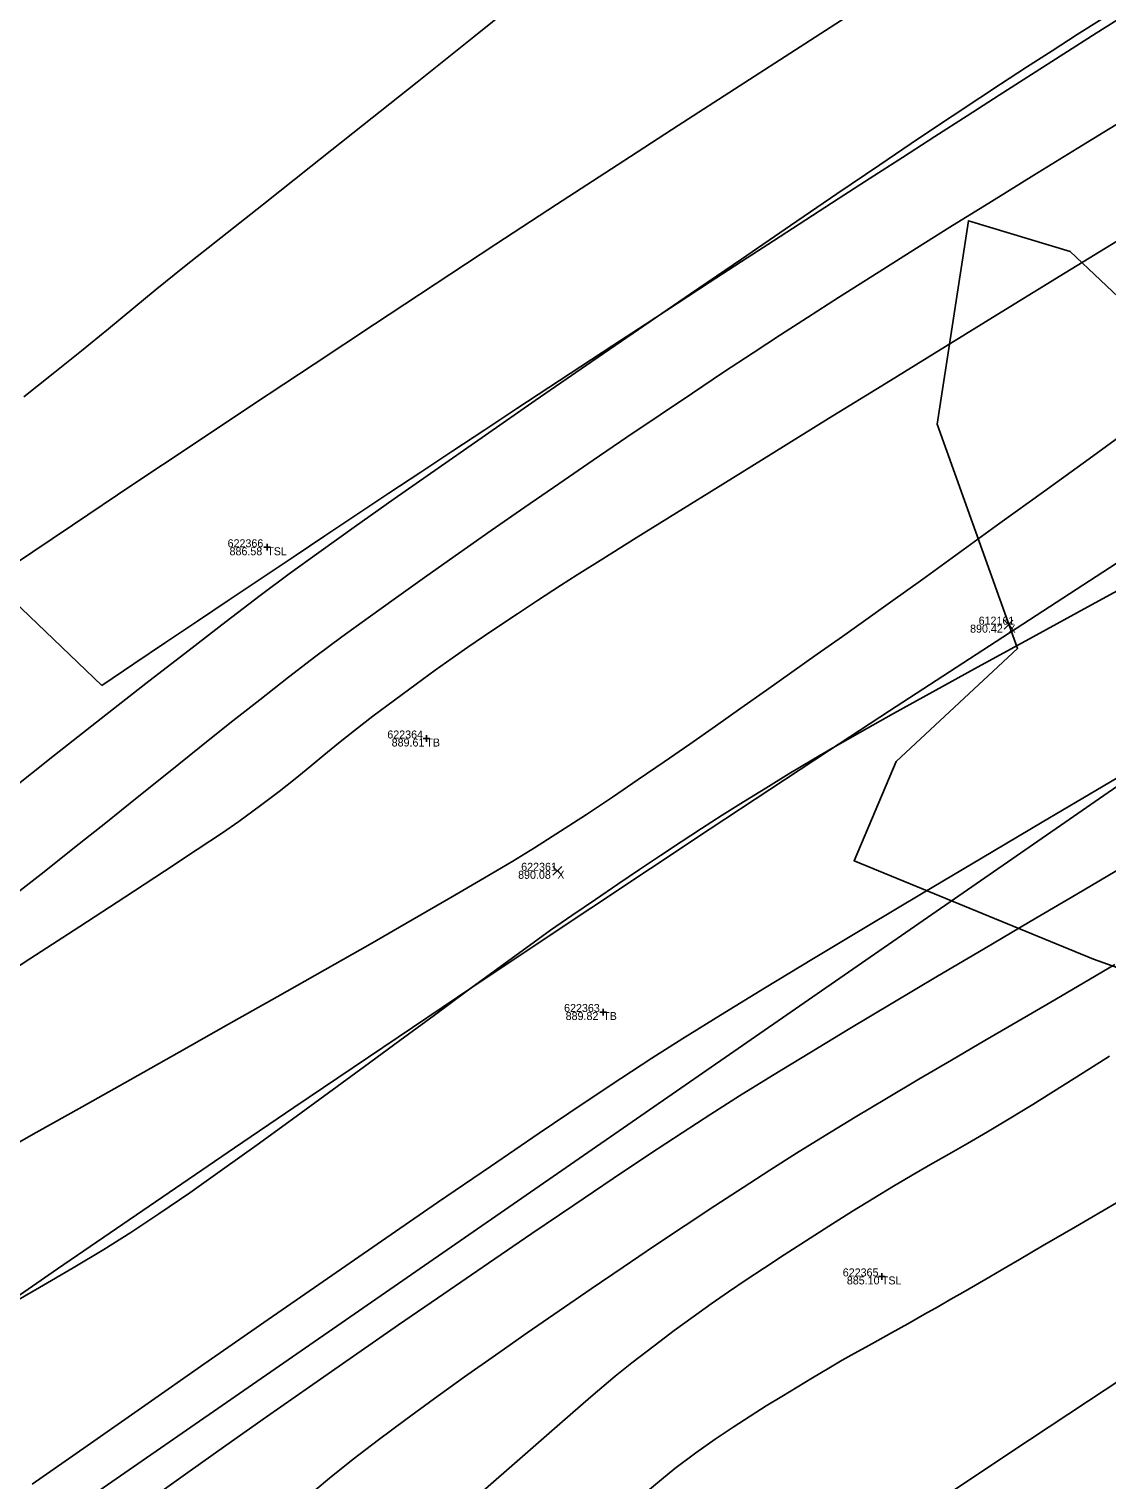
# Model space of a CAD drawing. Extents: x 1957117 to 1971063, y 701601 to 715861.
# Drawn here: x 1965056.4 to 1965103.6, y 708783.6 to 708847.1 of the extents above; entities that cross this region are included whole.
import ezdxf

# ---------------------------------------------------------------- set-up
doc = ezdxf.new("R2010")
doc.units = 0
for name, color, linetype in [('AP_X_Lights', 7, 'Continuous'), ('DT_X_Contour_Major', 7, 'Continuous'), ('DT_X_Contour_Minor', 7, 'Continuous'), ('GE_X_CL_20', 7, 'Continuous'), ('PV_P_Drive', 7, 'Continuous'), ('PV_P_Shoulder', 7, 'Continuous'), ('RS_Raster1', 7, 'Continuous'), ('RW_X_Esmt_RR', 7, 'Continuous'), ('RW_X_Fee_RW', 7, 'Continuous'), ('SC_Scratch1', 7, 'Continuous'), ('SC_Shading5', 7, 'Continuous'), ('VG_X_Tree_Line_Rt', 7, 'Continuous')]:
    doc.layers.add(name, color=color, linetype=linetype)

msp = doc.modelspace()

# ---------------------------------------------------------------- linework, layer by layer
at = {"layer": 'AP_X_Lights'}
for p, q in [((1965099.068, 708820.826), (1965099.456, 708821.216)), ((1965099.068, 708821.216), (1965099.456, 708820.826)), ((1965079.333, 708810.057), (1965079.721, 708810.447)), ((1965079.333, 708810.447), (1965079.721, 708810.057))]:
    msp.add_line(p, q, dxfattribs=at)
at = {"layer": 'DT_X_Contour_Major'}
for points in [[(1965104.846, 708829.771), (1965102.786, 708828.281), (1965100.791, 708826.835), (1965098.892, 708825.46), (1965097.123, 708824.179), (1965095.517, 708823.018), (1965094.106, 708822.002), (1965092.924, 708821.156), (1965092.003, 708820.505), (1965090.897, 708819.729), (1965089.788, 708818.946), (1965088.676, 708818.159), (1965087.561, 708817.37), (1965086.443, 708816.582), (1965085.322, 708815.796), (1965084.198, 708815.015), (1965083.071, 708814.24), (1965081.94, 708813.475), (1965080.807, 708812.722), (1965079.671, 708811.982), (1965078.532, 708811.258), (1965077.576, 708810.672), (1965076.342, 708809.939), (1965074.866, 708809.078), (1965073.185, 708808.108), (1965071.335, 708807.05), (1965069.354, 708805.922), (1965067.276, 708804.744), (1965065.14, 708803.537), (1965062.982, 708802.319), (1965060.837, 708801.11), (1965058.744, 708799.931), (1965056.737, 708798.8), (1965054.854, 708797.736)], [(1965104.846, 708829.771), (1965102.786, 708828.281), (1965100.791, 708826.835), (1965098.892, 708825.46), (1965097.123, 708824.179), (1965095.517, 708823.018), (1965094.106, 708822.002), (1965092.924, 708821.156), (1965092.003, 708820.505), (1965090.897, 708819.729), (1965089.788, 708818.946), (1965088.676, 708818.159), (1965087.561, 708817.37), (1965086.443, 708816.582), (1965085.322, 708815.796), (1965084.198, 708815.015), (1965083.071, 708814.24), (1965081.94, 708813.475), (1965080.807, 708812.722), (1965079.671, 708811.982), (1965078.532, 708811.258), (1965077.576, 708810.672), (1965076.342, 708809.939), (1965074.866, 708809.078), (1965073.185, 708808.108), (1965071.335, 708807.05), (1965069.354, 708805.922), (1965067.276, 708804.744), (1965065.14, 708803.537), (1965062.982, 708802.319), (1965060.837, 708801.11), (1965058.744, 708799.931), (1965056.737, 708798.8), (1965054.854, 708797.736)], [(1965055.293, 708791.109), (1965056.881, 708792.018), (1965058.357, 708792.88), (1965059.695, 708793.687), (1965060.873, 708794.43), (1965062.105, 708795.247), (1965063.451, 708796.171), (1965064.889, 708797.181), (1965066.395, 708798.258), (1965067.947, 708799.382), (1965069.521, 708800.532), (1965071.095, 708801.689), (1965072.645, 708802.832), (1965074.149, 708803.943), (1965075.583, 708805), (1965076.924, 708805.983), (1965078.15, 708806.874), (1965079.237, 708807.652), (1965080.163, 708808.296), (1965081.198, 708809.002), (1965082.18, 708809.669), (1965083.123, 708810.306), (1965084.039, 708810.919), (1965084.94, 708811.514), (1965085.838, 708812.101), (1965086.746, 708812.685), (1965087.677, 708813.273), (1965088.643, 708813.873), (1965089.657, 708814.492), (1965090.73, 708815.137), (1965091.583, 708815.633), (1965092.764, 708816.303), (1965094.235, 708817.127), (1965095.96, 708818.084), (1965097.902, 708819.155), (1965100.024, 708820.32), (1965102.287, 708821.559), (1965104.657, 708822.853)], [(1965055.293, 708791.109), (1965056.881, 708792.018), (1965058.357, 708792.88), (1965059.695, 708793.687), (1965060.873, 708794.43), (1965062.105, 708795.247), (1965063.451, 708796.171), (1965064.889, 708797.181), (1965066.395, 708798.258), (1965067.947, 708799.382), (1965069.521, 708800.532), (1965071.095, 708801.689), (1965072.645, 708802.832), (1965074.149, 708803.943), (1965075.583, 708805), (1965076.924, 708805.983), (1965078.15, 708806.874), (1965079.237, 708807.652), (1965080.163, 708808.296), (1965081.198, 708809.002), (1965082.18, 708809.669), (1965083.123, 708810.306), (1965084.039, 708810.919), (1965084.94, 708811.514), (1965085.838, 708812.101), (1965086.746, 708812.685), (1965087.677, 708813.273), (1965088.643, 708813.873), (1965089.657, 708814.492), (1965090.73, 708815.137), (1965091.583, 708815.633), (1965092.764, 708816.303), (1965094.235, 708817.127), (1965095.96, 708818.084), (1965097.902, 708819.155), (1965100.024, 708820.32), (1965102.287, 708821.559), (1965104.657, 708822.853)], [(1965103.983, 708795.731), (1965102.19, 708794.681), (1965100.758, 708793.842), (1965099.739, 708793.246), (1965099.187, 708792.922), (1965098.444, 708792.487), (1965097.82, 708792.124), (1965097.268, 708791.806), (1965096.742, 708791.506), (1965096.198, 708791.196), (1965095.588, 708790.849), (1965094.866, 708790.438), (1965094.148, 708790.033), (1965093.548, 708789.702), (1965093.02, 708789.414), (1965092.517, 708789.139), (1965091.992, 708788.844), (1965091.401, 708788.5), (1965090.695, 708788.074), (1965090.02, 708787.664), (1965089.348, 708787.257), (1965088.665, 708786.839), (1965087.961, 708786.396), (1965087.222, 708785.915), (1965086.436, 708785.383), (1965085.591, 708784.785), (1965084.674, 708784.108), (1965084.08, 708783.627), (1965083.129, 708782.814)], [(1965103.983, 708795.731), (1965102.19, 708794.681), (1965100.758, 708793.842), (1965099.739, 708793.246), (1965099.187, 708792.922), (1965098.444, 708792.487), (1965097.82, 708792.124), (1965097.268, 708791.806), (1965096.742, 708791.506), (1965096.198, 708791.196), (1965095.588, 708790.849), (1965094.866, 708790.438), (1965094.148, 708790.033), (1965093.548, 708789.702), (1965093.02, 708789.414), (1965092.517, 708789.139), (1965091.992, 708788.844), (1965091.401, 708788.5), (1965090.695, 708788.074), (1965090.02, 708787.664), (1965089.348, 708787.257), (1965088.665, 708786.839), (1965087.961, 708786.396), (1965087.222, 708785.915), (1965086.436, 708785.383), (1965085.591, 708784.785), (1965084.674, 708784.108), (1965084.08, 708783.627), (1965083.129, 708782.814)]]:
    msp.add_lwpolyline(points, dxfattribs=at)
at = {"layer": 'DT_X_Contour_Minor'}
for points in [[(1965056.188, 708830.981), (1965057.471, 708832.003), (1965058.711, 708832.998), (1965059.895, 708833.962), (1965061.008, 708834.888), (1965061.935, 708835.651), (1965063.217, 708836.682), (1965064.81, 708837.949), (1965066.669, 708839.422), (1965068.75, 708841.068), (1965071.009, 708842.858), (1965073.401, 708844.76), (1965075.881, 708846.743), (1965078.406, 708848.776)], [(1965056.188, 708830.981), (1965057.471, 708832.003), (1965058.711, 708832.998), (1965059.895, 708833.962), (1965061.008, 708834.888), (1965061.935, 708835.651), (1965063.217, 708836.682), (1965064.81, 708837.949), (1965066.669, 708839.422), (1965068.75, 708841.068), (1965071.009, 708842.858), (1965073.401, 708844.76), (1965075.881, 708846.743), (1965078.406, 708848.776)], [(1965055.444, 708813.649), (1965057.539, 708815.304), (1965059.579, 708816.91), (1965061.531, 708818.44), (1965063.363, 708819.866), (1965065.041, 708821.161), (1965066.533, 708822.296), (1965067.806, 708823.244), (1965069.095, 708824.179), (1965070.635, 708825.279), (1965072.388, 708826.518), (1965074.319, 708827.871), (1965076.39, 708829.315), (1965078.566, 708830.823), (1965080.809, 708832.373), (1965083.083, 708833.938), (1965085.351, 708835.494), (1965087.578, 708837.017), (1965089.726, 708838.482), (1965091.759, 708839.865), (1965093.64, 708841.139), (1965095.332, 708842.282), (1965096.801, 708843.267), (1965098.007, 708844.072), (1965098.916, 708844.669), (1965100.058, 708845.41), (1965101.175, 708846.131), (1965102.275, 708846.834), (1965103.362, 708847.523)], [(1965055.444, 708813.649), (1965057.539, 708815.304), (1965059.579, 708816.91), (1965061.531, 708818.44), (1965063.363, 708819.866), (1965065.041, 708821.161), (1965066.533, 708822.296), (1965067.806, 708823.244), (1965069.095, 708824.179), (1965070.635, 708825.279), (1965072.388, 708826.518), (1965074.319, 708827.871), (1965076.39, 708829.315), (1965078.566, 708830.823), (1965080.809, 708832.373), (1965083.083, 708833.938), (1965085.351, 708835.494), (1965087.578, 708837.017), (1965089.726, 708838.482), (1965091.759, 708839.865), (1965093.64, 708841.139), (1965095.332, 708842.282), (1965096.801, 708843.267), (1965098.007, 708844.072), (1965098.916, 708844.669), (1965100.058, 708845.41), (1965101.175, 708846.131), (1965102.275, 708846.834), (1965103.362, 708847.523)], [(1965104.145, 708843.007), (1965102.261, 708841.852), (1965100.376, 708840.69), (1965098.514, 708839.535), (1965096.703, 708838.405), (1965094.967, 708837.316), (1965093.332, 708836.285), (1965091.825, 708835.328), (1965090.47, 708834.461), (1965089.294, 708833.7), (1965088.09, 708832.913), (1965086.802, 708832.061), (1965085.442, 708831.154), (1965084.027, 708830.204), (1965082.572, 708829.219), (1965081.091, 708828.21), (1965079.599, 708827.187), (1965078.111, 708826.16), (1965076.642, 708825.139), (1965075.206, 708824.135), (1965073.82, 708823.157), (1965072.497, 708822.216), (1965071.253, 708821.322), (1965070.103, 708820.484), (1965068.967, 708819.637), (1965067.766, 708818.718), (1965066.509, 708817.737), (1965065.207, 708816.709), (1965063.872, 708815.644), (1965062.515, 708814.556), (1965061.146, 708813.456), (1965059.776, 708812.357), (1965058.416, 708811.272), (1965057.078, 708810.212), (1965055.772, 708809.19)], [(1965104.145, 708843.007), (1965102.261, 708841.852), (1965100.376, 708840.69), (1965098.514, 708839.535), (1965096.703, 708838.405), (1965094.967, 708837.316), (1965093.332, 708836.285), (1965091.825, 708835.328), (1965090.47, 708834.461), (1965089.294, 708833.7), (1965088.09, 708832.913), (1965086.802, 708832.061), (1965085.442, 708831.154), (1965084.027, 708830.204), (1965082.572, 708829.219), (1965081.091, 708828.21), (1965079.599, 708827.187), (1965078.111, 708826.16), (1965076.642, 708825.139), (1965075.206, 708824.135), (1965073.82, 708823.157), (1965072.497, 708822.216), (1965071.253, 708821.322), (1965070.103, 708820.484), (1965068.967, 708819.637), (1965067.766, 708818.718), (1965066.509, 708817.737), (1965065.207, 708816.709), (1965063.872, 708815.644), (1965062.515, 708814.556), (1965061.146, 708813.456), (1965059.776, 708812.357), (1965058.416, 708811.272), (1965057.078, 708810.212), (1965055.772, 708809.19)], [(1965104.3, 708837.975), (1965101.746, 708836.41), (1965099.133, 708834.805), (1965096.508, 708833.19), (1965093.913, 708831.591), (1965091.395, 708830.037), (1965088.998, 708828.554), (1965086.767, 708827.172), (1965084.747, 708825.917), (1965082.982, 708824.818), (1965081.518, 708823.902), (1965080.4, 708823.197), (1965079.671, 708822.731), (1965078.658, 708822.071), (1965077.784, 708821.498), (1965077.012, 708820.986), (1965076.303, 708820.509), (1965075.621, 708820.04), (1965074.927, 708819.553), (1965074.184, 708819.023), (1965073.354, 708818.421), (1965072.4, 708817.724), (1965071.456, 708817.019), (1965070.656, 708816.397), (1965069.957, 708815.836), (1965069.319, 708815.312), (1965068.7, 708814.8), (1965068.06, 708814.278), (1965067.358, 708813.723), (1965066.551, 708813.11), (1965065.6, 708812.416), (1965064.878, 708811.917), (1965063.779, 708811.181), (1965062.344, 708810.234), (1965060.617, 708809.104), (1965058.642, 708807.817), (1965056.46, 708806.4), (1965054.116, 708804.88)], [(1965104.3, 708837.975), (1965101.746, 708836.41), (1965099.133, 708834.805), (1965096.508, 708833.19), (1965093.913, 708831.591), (1965091.395, 708830.037), (1965088.998, 708828.554), (1965086.767, 708827.172), (1965084.747, 708825.917), (1965082.982, 708824.818), (1965081.518, 708823.902), (1965080.4, 708823.197), (1965079.671, 708822.731), (1965078.658, 708822.071), (1965077.784, 708821.498), (1965077.012, 708820.986), (1965076.303, 708820.509), (1965075.621, 708820.04), (1965074.927, 708819.553), (1965074.184, 708819.023), (1965073.354, 708818.421), (1965072.4, 708817.724), (1965071.456, 708817.019), (1965070.656, 708816.397), (1965069.957, 708815.836), (1965069.319, 708815.312), (1965068.7, 708814.8), (1965068.06, 708814.278), (1965067.358, 708813.723), (1965066.551, 708813.11), (1965065.6, 708812.416), (1965064.878, 708811.917), (1965063.779, 708811.181), (1965062.344, 708810.234), (1965060.617, 708809.104), (1965058.642, 708807.817), (1965056.46, 708806.4), (1965054.116, 708804.88)], [(1965056.557, 708783.413), (1965058.966, 708785.101), (1965061.485, 708786.861), (1965064.073, 708788.666), (1965066.688, 708790.485), (1965069.29, 708792.289), (1965071.837, 708794.05), (1965074.288, 708795.737), (1965076.602, 708797.322), (1965078.737, 708798.776), (1965080.653, 708800.07), (1965082.307, 708801.173), (1965083.66, 708802.058), (1965085.013, 708802.915), (1965086.67, 708803.942), (1965088.591, 708805.116), (1965090.735, 708806.414), (1965093.063, 708807.813), (1965095.533, 708809.29), (1965098.107, 708810.822), (1965100.743, 708812.386), (1965103.402, 708813.959), (1965106.043, 708815.519)], [(1965056.557, 708783.413), (1965058.966, 708785.101), (1965061.485, 708786.861), (1965064.073, 708788.666), (1965066.688, 708790.485), (1965069.29, 708792.289), (1965071.837, 708794.05), (1965074.288, 708795.737), (1965076.602, 708797.322), (1965078.737, 708798.776), (1965080.653, 708800.07), (1965082.307, 708801.173), (1965083.66, 708802.058), (1965085.013, 708802.915), (1965086.67, 708803.942), (1965088.591, 708805.116), (1965090.735, 708806.414), (1965093.063, 708807.813), (1965095.533, 708809.29), (1965098.107, 708810.822), (1965100.743, 708812.386), (1965103.402, 708813.959), (1965106.043, 708815.519)], [(1965104.252, 708810.407), (1965102.246, 708809.229), (1965100.209, 708808.032), (1965098.171, 708806.83), (1965096.159, 708805.639), (1965094.202, 708804.476), (1965092.328, 708803.354), (1965090.567, 708802.292), (1965088.947, 708801.302), (1965087.495, 708800.402), (1965086.242, 708799.607), (1965084.995, 708798.796), (1965083.561, 708797.849), (1965081.968, 708796.786), (1965080.244, 708795.625), (1965078.416, 708794.386), (1965076.512, 708793.087), (1965074.559, 708791.748), (1965072.585, 708790.387), (1965070.617, 708789.024), (1965068.684, 708787.677), (1965066.812, 708786.366), (1965065.029, 708785.109), (1965063.363, 708783.926), (1965061.842, 708782.835)], [(1965104.252, 708810.407), (1965102.246, 708809.229), (1965100.209, 708808.032), (1965098.171, 708806.83), (1965096.159, 708805.639), (1965094.202, 708804.476), (1965092.328, 708803.354), (1965090.567, 708802.292), (1965088.947, 708801.302), (1965087.495, 708800.402), (1965086.242, 708799.607), (1965084.995, 708798.796), (1965083.561, 708797.849), (1965081.968, 708796.786), (1965080.244, 708795.625), (1965078.416, 708794.386), (1965076.512, 708793.087), (1965074.559, 708791.748), (1965072.585, 708790.387), (1965070.617, 708789.024), (1965068.684, 708787.677), (1965066.812, 708786.366), (1965065.029, 708785.109), (1965063.363, 708783.926), (1965061.842, 708782.835)], [(1965103.913, 708806.149), (1965102.536, 708805.34), (1965101.121, 708804.512), (1965099.68, 708803.672), (1965098.227, 708802.825), (1965096.776, 708801.975), (1965095.338, 708801.13), (1965093.928, 708800.295), (1965092.559, 708799.474), (1965091.243, 708798.674), (1965089.994, 708797.9), (1965088.824, 708797.157), (1965087.659, 708796.403), (1965086.422, 708795.594), (1965085.126, 708794.738), (1965083.784, 708793.843), (1965082.408, 708792.918), (1965081.011, 708791.97), (1965079.605, 708791.007), (1965078.204, 708790.037), (1965076.82, 708789.068), (1965075.466, 708788.108), (1965074.154, 708787.165), (1965072.898, 708786.247), (1965071.709, 708785.362), (1965070.601, 708784.517), (1965069.557, 708783.681), (1965068.305, 708782.633)], [(1965103.913, 708806.149), (1965102.536, 708805.34), (1965101.121, 708804.512), (1965099.68, 708803.672), (1965098.227, 708802.825), (1965096.776, 708801.975), (1965095.338, 708801.13), (1965093.928, 708800.295), (1965092.559, 708799.474), (1965091.243, 708798.674), (1965089.994, 708797.9), (1965088.824, 708797.157), (1965087.659, 708796.403), (1965086.422, 708795.594), (1965085.126, 708794.738), (1965083.784, 708793.843), (1965082.408, 708792.918), (1965081.011, 708791.97), (1965079.605, 708791.007), (1965078.204, 708790.037), (1965076.82, 708789.068), (1965075.466, 708788.108), (1965074.154, 708787.165), (1965072.898, 708786.247), (1965071.709, 708785.362), (1965070.601, 708784.517), (1965069.557, 708783.681), (1965068.305, 708782.633)], [(1965103.677, 708802.149), (1965102.25, 708801.24), (1965101.121, 708800.526), (1965100.329, 708800.032), (1965099.288, 708799.398), (1965098.343, 708798.837), (1965097.47, 708798.328), (1965096.647, 708797.854), (1965095.85, 708797.397), (1965095.053, 708796.938), (1965094.234, 708796.457), (1965093.37, 708795.938), (1965092.435, 708795.361), (1965091.406, 708794.707), (1965090.38, 708794.046), (1965089.451, 708793.445), (1965088.597, 708792.888), (1965087.795, 708792.357), (1965087.021, 708791.833), (1965086.254, 708791.301), (1965085.47, 708790.742), (1965084.645, 708790.138), (1965083.758, 708789.472), (1965082.785, 708788.727), (1965082.063, 708788.141), (1965081.001, 708787.239), (1965079.637, 708786.059), (1965078.01, 708784.636), (1965076.158, 708783.007)], [(1965103.677, 708802.149), (1965102.25, 708801.24), (1965101.121, 708800.526), (1965100.329, 708800.032), (1965099.288, 708799.398), (1965098.343, 708798.837), (1965097.47, 708798.328), (1965096.647, 708797.854), (1965095.85, 708797.397), (1965095.053, 708796.938), (1965094.234, 708796.457), (1965093.37, 708795.938), (1965092.435, 708795.361), (1965091.406, 708794.707), (1965090.38, 708794.046), (1965089.451, 708793.445), (1965088.597, 708792.888), (1965087.795, 708792.357), (1965087.021, 708791.833), (1965086.254, 708791.301), (1965085.47, 708790.742), (1965084.645, 708790.138), (1965083.758, 708789.472), (1965082.785, 708788.727), (1965082.063, 708788.141), (1965081.001, 708787.239), (1965079.637, 708786.059), (1965078.01, 708784.636), (1965076.158, 708783.007)]]:
    msp.add_lwpolyline(points, dxfattribs=at)
at = {"layer": 'GE_X_CL_20'}
msp.add_arc((1966139.697, 707219.062), 1909.859, 120.84471, 144.852303, dxfattribs=at)
at = {"layer": 'PV_P_Drive'}
for p, q in [((1965066.693, 708824.406), (1965066.985, 708824.406)), ((1965066.839, 708824.552), (1965066.839, 708824.26)), ((1965066.839, 708824.406), (1965066.839, 708824.406)), ((1965073.655, 708816.04), (1965073.947, 708816.04)), ((1965073.801, 708816.186), (1965073.801, 708815.894)), ((1965073.801, 708816.04), (1965073.801, 708816.04)), ((1965081.389, 708804.074), (1965081.681, 708804.074)), ((1965081.535, 708804.22), (1965081.535, 708803.928)), ((1965081.535, 708804.074), (1965081.535, 708804.074)), ((1965093.579, 708792.507), (1965093.871, 708792.507)), ((1965093.725, 708792.653), (1965093.725, 708792.361)), ((1965093.725, 708792.507), (1965093.725, 708792.507))]:
    msp.add_line(p, q, dxfattribs=at)
at = {"layer": 'RW_X_Esmt_RR'}
msp.add_lwpolyline([(1965052.205, 708825.429), (1965059.609, 708818.365)], dxfattribs=at)
for centre, radius, start, end in [((1966120.586, 707244.515), 1904.605, 120.74585, 145.147416), ((1966139.697, 707219.062), 1929.859, 120.84471, 124.033105), ((1966139.697, 707219.062), 1879.859, 120.84471, 144.852303)]:
    msp.add_arc(centre, radius, start, end, dxfattribs=at)
at = {"layer": 'RW_X_Fee_RW'}
msp.add_lwpolyline([(1963881.046, 707276.431), (1964172.578, 707701.964), (1964668.324, 708419.582), (1964735.207, 708501.875), (1964966.496, 708718.802), (1965107.468, 708816.338), (1965585.552, 709094.216), (1966091.861, 709326.705), (1966247.281, 709386.816), (1966633.174, 709551.737), (1966943.202, 709670.565), (1967172.032, 709812.662), (1967935.697, 710373.174), (1968346.714, 710683.963), (1968484.345, 710796.182), (1968743.632, 711067.038), (1968903.937, 711275.819), (1969041.222, 711501.316), (1969638.166, 712572.015), (1970019.077, 713196.718)], dxfattribs=at)
at = {"layer": 'SC_Shading5'}
for points in [[(1963589.678, 706586.994), (1963626.625, 706689.548), (1963651.76, 706746.832), (1963668.09, 706778.596), (1963682.768, 706805.402), (1963734.424, 706911.594), (1963826.849, 707116.717), (1963877.258, 707215.645), (1963964.981, 707354.472), (1964070.526, 707509.355), (1964132.574, 707601.994), (1964163.9, 707642.169), (1964191.2, 707685.167), (1964278.98, 707807.131), (1964326.11, 707874.364), (1964396.427, 707968.962), (1964508.519, 708133.679), (1964655.588, 708336.552), (1964745.319, 708429.172), (1964840.327, 708522.317), (1964988.178, 708660.245), (1965089.796, 708739.041), (1965251.743, 708835.216), (1965415.807, 708922.048), (1965866.2, 709149.38), (1966173.543, 709294.131), (1966283.627, 709338.196), (1966534.003, 709419.214), (1966689.084, 709471.266), (1967008.468, 709641.817), (1967166.677, 709750.124), (1967422.113, 709931.083), (1967818.707, 710198.831), (1968187.021, 710459.852), (1968360.589, 710592.493), (1968496.543, 710707.847), (1968606.427, 710809.378), (1968733.391, 710937.091), (1968807.28, 711025.4), (1968843.008, 711077.094), (1968863.233, 711106.099), (1968909.747, 711171.311), (1968974.133, 711279.559), (1969130.932, 711546.915), (1969247.433, 711744.686), (1969402.714, 712016.424), (1969505.287, 712191.789), (1969666.311, 712460.805), (1969771.586, 712639.896), (1969880.058, 712820.917), (1969964.994, 712955.706), (1969990.005, 713000.084), (1970030.065, 713068.479)], [(1963609.915, 706579.703), (1963646.615, 706681.572), (1963671.193, 706737.585), (1963687.092, 706768.511), (1963701.884, 706795.526), (1963753.906, 706902.469), (1963846.249, 707107.41), (1963895.973, 707204.994), (1963982.966, 707342.667), (1964088.35, 707497.312), (1964150.015, 707589.379), (1964181.502, 707629.761), (1964209.024, 707673.109), (1964296.517, 707794.674), (1964343.552, 707861.772), (1964413.958, 707956.489), (1964526.123, 708121.313), (1964672.104, 708322.686), (1964760.576, 708414.006), (1964855.195, 708506.77), (1965002.134, 708643.847), (1965101.925, 708721.226), (1965262.272, 708816.451), (1965425.685, 708902.939), (1965875.63, 709130.044), (1966182.13, 709274.398), (1966290.944, 709317.954), (1966540.737, 709398.785), (1966697.632, 709451.445), (1967019.644, 709623.399), (1967178.971, 709732.471), (1967434.35, 709913.39), (1967830.945, 710181.14), (1968199.774, 710442.525), (1968374.086, 710575.735), (1968510.806, 710691.739), (1968621.36, 710793.889), (1968749.296, 710922.58), (1968824.413, 711012.355), (1968860.678, 711064.827), (1968880.812, 711093.701), (1968927.778, 711159.547), (1968992.655, 711268.62), (1969149.476, 711536.015), (1969266.039, 711733.891), (1969421.336, 712005.657), (1969523.8, 712180.835), (1969684.812, 712449.831), (1969790.084, 712628.917), (1969898.385, 712809.653), (1969983.474, 712944.685), (1970008.657, 712989.367), (1970048.626, 713057.607)]]:
    msp.add_spline(points, degree=3, dxfattribs=at)
at = {"layer": 'VG_X_Tree_Line_Rt'}
msp.add_lwpolyline([(1965106.136, 708805.265), (1965102.985, 708806.388), (1965092.51, 708810.695), (1965094.347, 708815.031), (1965099.664, 708819.984), (1965096.146, 708829.787), (1965097.512, 708838.694), (1965101.967, 708837.349), (1965104.614, 708834.841)], dxfattribs=at)

# ---------------------------------------------------------------- texts
at = {"layer": 'PV_P_Shoulder'}
for s, p in [('886.58', (1965065.191, 708824.056)), ('890.42', (1965097.584, 708820.671)), ('889.61', (1965072.282, 708815.69)), ('890.08', (1965077.813, 708809.902)), ('889.82', (1965079.893, 708803.724)), ('885.10', (1965092.193, 708792.157))]:
    msp.add_text(s, height=0.35, dxfattribs=at).set_placement(p)
at = {"layer": 'RS_Raster1'}
for s, p in [('622366', (1965065.106, 708824.406)), ('612161', (1965097.958, 708821.021)), ('622364', (1965072.092, 708816.04)), ('622361', (1965077.947, 708810.252)), ('622363', (1965079.824, 708804.074)), ('622365', (1965092.014, 708792.507))]:
    msp.add_text(s, height=0.35, dxfattribs=at).set_placement(p)
at = {"layer": 'SC_Scratch1'}
for s, p in [('TSL', (1965066.839, 708824.056)), ('X', (1965099.262, 708820.671)), ('TB', (1965073.801, 708815.69)), ('X', (1965079.527, 708809.902)), ('TB', (1965081.535, 708803.724)), ('TSL', (1965093.725, 708792.157))]:
    msp.add_text(s, height=0.35, dxfattribs=at).set_placement(p)

doc.saveas('drawing.dxf')
